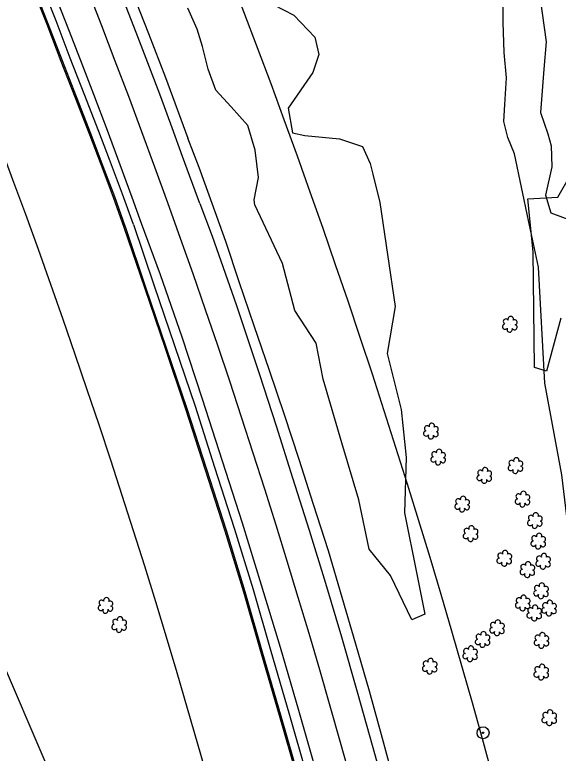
# Model space of a CAD drawing. Extents: x 3040896 to 3051146, y 687568 to 732976.
# Drawn here: x 3044654.7 to 3044852, y 720318 to 720585.9 of the extents above; entities that cross this region are included whole.
import ezdxf

# ---------------------------------------------------------------- set-up
doc = ezdxf.new("R2010")
doc.units = 0
for name, color, linetype in [('Exist Horizontal Alignment', 7, 'Continuous'), ('Exist Other Culture Area Outline', 7, 'Continuous'), ('Exist Other Culture Located Object CELL', 7, 'Continuous'), ('Exist Right of Way Easement Line', 7, 'Continuous'), ('Exist Right of Way Line', 7, 'Continuous'), ('Exist Roads EOP', 7, 'Continuous'), ('Exist Roads EOT', 7, 'Continuous'), ('Exist Utilities Telephone UG Cable', 7, 'Continuous'), ('Exist Utilities Telephone UG FO', 7, 'Continuous'), ('Exist Vegetation Hedge Row', 7, 'Continuous'), ('Exist Vegetation Shrub CELL', 7, 'Continuous')]:
    doc.layers.add(name, color=color, linetype=linetype)

msp = doc.modelspace()

# ---------------------------------------------------------------- linework, layer by layer
at = {"layer": 'Exist Horizontal Alignment'}
msp.add_arc((3042014.84, 719546.42), 2865.07, 12.13184, 29.6925, dxfattribs=at)
at = {"layer": 'Exist Other Culture Area Outline'}
msp.add_lwpolyline([(3044852.99, 720475.81), (3044847.82, 720456.58), (3044843.37, 720457.94), (3044842.91, 720499.83), (3044840.94, 720519.09), (3044851.92, 720519.69), (3044861.3, 720536.09)], dxfattribs=at)
at = {"layer": 'Exist Other Culture Located Object CELL'}
for radius in [2.18, 0.24]:
    msp.add_circle((3044824.74, 720325.37), radius, dxfattribs=at)
at = {"layer": 'Exist Right of Way Easement Line'}
msp.add_line((3044712.48, 720206.74), (3044593.83, 720481.58), dxfattribs=at)
at = {"layer": 'Exist Right of Way Line'}
for radius in [2915.07, 2815.07]:
    msp.add_arc((3042014.84, 719546.42), radius, 12.13184, 29.6925, dxfattribs=at)
at = {"layer": 'Exist Roads EOP'}
for points in [[(3044697.74, 720509.84), (3044693.83, 720520.81), (3044689.01, 720533.41), (3044685.21, 720543.55), (3044679.88, 720557.22), (3044674.81, 720570.19), (3044669.64, 720583.64), (3044663.77, 720598.58)], [(3044697.2, 720594.59), (3044697.2, 720594.59), (3044703.23, 720579.12), (3044709.37, 720563.16), (3044717.49, 720541.14)], [(3044725.32, 720520.42), (3044721.65, 720530.42), (3044717.49, 720541.14)], [(3044838.48, 720115.81), (3044834.24, 720135.48), (3044830.06, 720155.15), (3044825.72, 720174.65), (3044821.41, 720194.15), (3044816.67, 720213.22), (3044812.06, 720232.13), (3044807.53, 720251.06), (3044802.63, 720269.52), (3044797.72, 720287.88), (3044792.89, 720305.83), (3044788.18, 720323.29), (3044783.44, 720340.49), (3044778.56, 720357.58), (3044773.61, 720374.49), (3044768.56, 720391.36), (3044763.19, 720408.16), (3044757.96, 720424.58), (3044752.64, 720440.75), (3044747.12, 720456.87), (3044741.55, 720472.99), (3044736.1, 720488.95), (3044731.3, 720503.6), (3044725.32, 720520.42)], [(3044697.74, 720509.84), (3044705.15, 720487.89), (3044712.66, 720465.9), (3044720.13, 720443.9), (3044727.24, 720421.78), (3044734.37, 720399.61), (3044741.21, 720377.38), (3044747.6, 720354.99), (3044754.22, 720332.66), (3044760.64, 720310.28), (3044766.69, 720287.8), (3044772.84, 720265.36), (3044778.5, 720242.79), (3044784.21, 720220.23), (3044789.68, 720197.57), (3044795, 720174.86), (3044800.17, 720152.11), (3044805.2, 720129.33), (3044809.93, 720106.48), (3044814.83, 720083.62), (3044819.68, 720060.73), (3044824.43, 720037.77), (3044827.95, 720021.46), (3044830.87, 720007.46)]]:
    msp.add_lwpolyline(points, dxfattribs=at)
at = {"layer": 'Exist Roads EOT'}
for points in [[(3044700.7, 720510.19), (3044697.32, 720519.56), (3044692.94, 720531.43), (3044688.36, 720543.85), (3044683.37, 720557.01), (3044679.19, 720567.94), (3044674.59, 720579.85), (3044669.86, 720591.88)], [(3044715.62, 720534.43), (3044715.62, 720534.43), (3044711.8, 720544.91), (3044707.67, 720556.08), (3044703.59, 720566.86), (3044699.4, 720577.88), (3044693.64, 720592.68)], [(3044721.92, 720517.43), (3044715.62, 720534.43)], [(3044721.92, 720517.43), (3044726.31, 720505.54), (3044735.03, 720480.78), (3044743.52, 720455.38), (3044749.63, 720436.71), (3044755.55, 720417.9), (3044761.55, 720398.86), (3044767.53, 720379.61), (3044773.37, 720360.14), (3044779.05, 720340.27), (3044784.72, 720320.09), (3044790.39, 720299.57), (3044796, 720279.04), (3044801.41, 720258.48), (3044806.63, 720238.01), (3044811.61, 720217.74), (3044816.36, 720197.6), (3044821, 720177.42), (3044825.45, 720157.2), (3044829.75, 720136.94), (3044834.02, 720116.65)], [(3044834.12, 720010.06), (3044829.16, 720033.27), (3044824.19, 720056.48), (3044819.16, 720079.68), (3044814.15, 720102.88), (3044809.1, 720126.07), (3044804.19, 720149.29), (3044799.09, 720172.47), (3044793.79, 720195.59), (3044788.28, 720218.66), (3044782.54, 720241.68), (3044776.58, 720264.65), (3044770.53, 720287.61), (3044764.32, 720310.55), (3044757.8, 720333.45), (3044751.12, 720356.3), (3044744.26, 720378.87), (3044737.31, 720401.42), (3044730.08, 720423.87), (3044722.79, 720446.39), (3044715.41, 720468.85), (3044707.54, 720491.47), (3044700.7, 720510.19)]]:
    msp.add_lwpolyline(points, dxfattribs=at)
at = {"layer": 'Exist Utilities Telephone UG Cable'}
for points in [[(3044694.91, 720508.84), (3044691.01, 720519.77), (3044686.21, 720532.35), (3044682.41, 720542.48), (3044677.08, 720556.12), (3044672.02, 720569.11), (3044666.84, 720582.56), (3044660.98, 720597.46)], [(3044827.93, 720006.85), (3044825.01, 720020.84), (3044821.5, 720037.15), (3044816.75, 720060.11), (3044811.89, 720082.99), (3044807, 720105.86), (3044802.27, 720128.7), (3044797.24, 720151.46), (3044792.08, 720174.19), (3044786.76, 720196.88), (3044781.3, 720219.51), (3044775.59, 720242.06), (3044769.94, 720264.59), (3044763.79, 720287.02), (3044757.75, 720309.47), (3044751.34, 720331.82), (3044744.72, 720354.15), (3044738.33, 720376.53), (3044731.5, 720398.71), (3044724.38, 720420.86), (3044717.28, 720442.96), (3044709.82, 720464.94), (3044702.31, 720486.93), (3044694.9, 720508.88)]]:
    msp.add_lwpolyline(points, dxfattribs=at)
at = {"layer": 'Exist Utilities Telephone UG FO'}
for points in [[(3044694.44, 720508.67), (3044690.54, 720519.6), (3044685.74, 720532.17), (3044681.95, 720542.3), (3044676.62, 720555.94), (3044671.55, 720568.92), (3044666.38, 720582.37), (3044660.52, 720597.27)], [(3044827.44, 720006.75), (3044824.52, 720020.74), (3044821.01, 720037.05), (3044816.26, 720060.01), (3044811.4, 720082.89), (3044806.51, 720105.76), (3044801.78, 720128.6), (3044796.75, 720151.35), (3044791.59, 720174.07), (3044786.28, 720196.76), (3044780.82, 720219.39), (3044775.11, 720241.94), (3044769.45, 720264.47), (3044763.31, 720286.89), (3044757.27, 720309.34), (3044750.86, 720331.68), (3044744.24, 720354.01), (3044737.85, 720376.38), (3044731.03, 720398.56), (3044723.9, 720420.71), (3044716.81, 720442.8), (3044709.35, 720464.78), (3044701.84, 720486.77), (3044694.42, 720508.72)]]:
    msp.add_lwpolyline(points, dxfattribs=at)
at = {"layer": 'Exist Vegetation Hedge Row'}
for points in [[(3044836.15, 720535.37), (3044833.75, 720541.31), (3044832.31, 720547.16), (3044832.62, 720553.32), (3044833.19, 720562.95), (3044832.4, 720572.25), (3044831.99, 720583.21), (3044832.16, 720595.41)], [(3044744.78, 720591.65), (3044756.04, 720585.78), (3044763.65, 720577.8), (3044765.11, 720571.52), (3044762.87, 720564.98), (3044753.94, 720552.04), (3044755.58, 720543.05), (3044760.05, 720542.07), (3044772.59, 720540.83), (3044781.01, 720538.08), (3044783.73, 720531.89), (3044784.66, 720528.06)], [(3044845.47, 720591.81), (3044847.61, 720576.03), (3044846.83, 720566.19), (3044845.56, 720550.43), (3044848.22, 720542.74)], [(3044741.87, 720516.87), (3044741.6, 720518.72), (3044743.12, 720526.88), (3044742.02, 720536.75), (3044739.26, 720545.68), (3044733.27, 720552.52), (3044727.7, 720558.54), (3044724.87, 720566.2), (3044722.83, 720574.35), (3044720.86, 720580.71), (3044717.48, 720588.33)], [(3044848.22, 720542.74), (3044849.42, 720538.35), (3044849.74, 720530.75), (3044847.47, 720520.46), (3044849.4, 720514.07), (3044856.87, 720511.28)], [(3044906.17, 720027.67), (3044900.03, 720089.62), (3044894.12, 720141.88), (3044891.33, 720166.68), (3044886.42, 720205.75), (3044875.54, 720289), (3044868.26, 720332.68), (3044861.06, 720361.85), (3044857.31, 720385.7), (3044853.38, 720419.01), (3044847.19, 720452.25), (3044844.85, 720494.33), (3044841.18, 720511.24), (3044836.15, 720535.37)], [(3044784.66, 720528.06), (3044787.19, 720517.82), (3044792.76, 720479.99), (3044789.96, 720463), (3044794.94, 720442.66), (3044796.79, 720425.2), (3044796.25, 720405.22), (3044800.73, 720382.98), (3044803.61, 720368.38), (3044798.87, 720366.38), (3044791.08, 720382.44), (3044783.43, 720392.04), (3044779.67, 720409.85), (3044773.42, 720430.59), (3044766.7, 720453.71), (3044764.14, 720466.7), (3044756.36, 720478.55), (3044751.93, 720495.63), (3044741.87, 720516.87)]]:
    msp.add_lwpolyline(points, dxfattribs=at)
at = {"layer": 'Exist Vegetation Shrub CELL'}
for p, q in [((3044834.54, 720473.41), (3044834.54, 720473.41)), ((3044805.89, 720434.66), (3044805.89, 720434.66)), ((3044808.52, 720425.22), (3044808.52, 720425.22)), ((3044836.59, 720422.13), (3044836.59, 720422.13)), ((3044825.25, 720418.57), (3044825.25, 720418.57)), ((3044839.15, 720409.95), (3044839.15, 720409.95)), ((3044817.23, 720408.16), (3044817.23, 720408.16)), ((3044843.63, 720402.19), (3044843.63, 720402.19)), ((3044820.3, 720397.46), (3044820.3, 720397.46)), ((3044844.86, 720394.73), (3044844.86, 720394.73)), ((3044832.53, 720388.5), (3044832.53, 720388.5)), ((3044846.62, 720387.42), (3044846.62, 720387.42)), ((3044840.9, 720384.4), (3044840.9, 720384.4)), ((3044845.85, 720376.69), (3044845.85, 720376.69)), ((3044839.22, 720372.3), (3044839.22, 720372.3)), ((3044687.7, 720371.38), (3044687.7, 720371.38)), ((3044848.78, 720370.45), (3044848.78, 720370.45)), ((3044843.42, 720368.65), (3044843.42, 720368.65)), ((3044692.67, 720364.46), (3044692.67, 720364.46)), ((3044829.87, 720363.29), (3044829.87, 720363.29)), ((3044824.65, 720359.04), (3044824.65, 720359.04)), ((3044846.04, 720358.72), (3044846.04, 720358.72)), ((3044820.11, 720353.87), (3044820.11, 720353.87)), ((3044805.45, 720349.34), (3044805.45, 720349.34)), ((3044845.94, 720347.22), (3044845.94, 720347.22)), ((3044848.87, 720330.67), (3044848.87, 720330.67))]:
    msp.add_line(p, q, dxfattribs=at)
for centre, radius, start, end in [((3044834.77, 720475.45), 0.99, 334.8391, 200.4717), ((3044832.74, 720472.71), 0.955, 95.1099, 327.9534), ((3044833.06, 720474.54), 0.968, 35.8908, 245.4216), ((3044836.18, 720472.49), 0.937, 204.9913, 73.4601), ((3044836.21, 720474.28), 0.929, 284.4567, 126.0861), ((3044834.41, 720471.73), 0.984, 151.2797, 21.387), ((3044804.41, 720435.79), 0.968, 35.8908, 245.4216), ((3044806.12, 720436.7), 0.99, 334.8391, 200.4717), ((3044807.56, 720435.53), 0.929, 284.4567, 126.0861), ((3044804.09, 720433.96), 0.955, 95.1099, 327.9534), ((3044805.76, 720432.98), 0.984, 151.2797, 21.387), ((3044807.53, 720433.73), 0.937, 204.9913, 73.4601), ((3044808.75, 720427.26), 0.99, 334.8391, 200.4717), ((3044806.72, 720424.52), 0.955, 95.1099, 327.9534), ((3044807.04, 720426.35), 0.968, 35.8908, 245.4216), ((3044810.16, 720424.29), 0.937, 204.9913, 73.4601), ((3044810.19, 720426.09), 0.929, 284.4567, 126.0861), ((3044836.82, 720424.17), 0.99, 334.8391, 200.4717), ((3044808.39, 720423.54), 0.984, 151.2797, 21.387), ((3044834.79, 720421.43), 0.955, 95.1099, 327.9534), ((3044835.11, 720423.26), 0.968, 35.8908, 245.4216), ((3044838.27, 720423), 0.929, 284.4567, 126.0861), ((3044823.77, 720419.69), 0.968, 35.8908, 245.4216), ((3044825.48, 720420.61), 0.99, 334.8391, 200.4717), ((3044826.93, 720419.44), 0.929, 284.4567, 126.0861), ((3044836.47, 720420.45), 0.984, 151.2797, 21.387), ((3044838.23, 720421.2), 0.937, 204.9913, 73.4601), ((3044823.45, 720417.86), 0.955, 95.1099, 327.9534), ((3044825.13, 720416.88), 0.984, 151.2797, 21.387), ((3044826.89, 720417.64), 0.937, 204.9913, 73.4601), ((3044837.66, 720411.08), 0.968, 35.8908, 245.4216), ((3044839.38, 720411.99), 0.99, 334.8391, 200.4717), ((3044840.82, 720410.82), 0.929, 284.4567, 126.0861), ((3044815.75, 720409.29), 0.968, 35.8908, 245.4216), ((3044817.46, 720410.2), 0.99, 334.8391, 200.4717), ((3044818.91, 720409.03), 0.929, 284.4567, 126.0861), ((3044837.35, 720409.25), 0.955, 95.1099, 327.9534), ((3044840.78, 720409.02), 0.937, 204.9913, 73.4601), ((3044815.43, 720407.46), 0.955, 95.1099, 327.9534), ((3044817.11, 720406.48), 0.984, 151.2797, 21.387), ((3044818.87, 720407.23), 0.937, 204.9913, 73.4601), ((3044839.02, 720408.27), 0.984, 151.2797, 21.387), ((3044842.15, 720403.32), 0.968, 35.8908, 245.4216), ((3044843.86, 720404.23), 0.99, 334.8391, 200.4717), ((3044845.31, 720403.06), 0.929, 284.4567, 126.0861), ((3044841.83, 720401.49), 0.955, 95.1099, 327.9534), ((3044843.5, 720400.51), 0.984, 151.2797, 21.387), ((3044845.27, 720401.27), 0.937, 204.9913, 73.4601), ((3044818.82, 720398.59), 0.968, 35.8908, 245.4216), ((3044820.53, 720399.5), 0.99, 334.8391, 200.4717), ((3044821.97, 720398.33), 0.929, 284.4567, 126.0861), ((3044818.5, 720396.76), 0.955, 95.1099, 327.9534), ((3044820.17, 720395.78), 0.984, 151.2797, 21.387), ((3044821.94, 720396.54), 0.937, 204.9913, 73.4601), ((3044843.37, 720395.86), 0.968, 35.8908, 245.4216), ((3044845.08, 720396.78), 0.99, 334.8391, 200.4717), ((3044846.53, 720395.6), 0.929, 284.4567, 126.0861), ((3044843.06, 720394.03), 0.955, 95.1099, 327.9534), ((3044844.73, 720393.05), 0.984, 151.2797, 21.387), ((3044846.49, 720393.81), 0.937, 204.9913, 73.4601), ((3044831.05, 720389.63), 0.968, 35.8908, 245.4216), ((3044832.76, 720390.54), 0.99, 334.8391, 200.4717), ((3044834.21, 720389.37), 0.929, 284.4567, 126.0861), ((3044846.85, 720389.46), 0.99, 334.8391, 200.4717), ((3044830.73, 720387.8), 0.955, 95.1099, 327.9534), ((3044834.17, 720387.57), 0.937, 204.9913, 73.4601), ((3044844.82, 720386.72), 0.955, 95.1099, 327.9534), ((3044845.14, 720388.55), 0.968, 35.8908, 245.4216), ((3044848.29, 720388.29), 0.929, 284.4567, 126.0861), ((3044832.41, 720386.82), 0.984, 151.2797, 21.387), ((3044839.41, 720385.52), 0.968, 35.8908, 245.4216), ((3044841.13, 720386.44), 0.99, 334.8391, 200.4717), ((3044842.57, 720385.26), 0.929, 284.4567, 126.0861), ((3044846.49, 720385.74), 0.984, 151.2797, 21.387), ((3044848.26, 720386.49), 0.937, 204.9913, 73.4601), ((3044839.1, 720383.69), 0.955, 95.1099, 327.9534), ((3044840.77, 720382.71), 0.984, 151.2797, 21.387), ((3044842.53, 720383.47), 0.937, 204.9913, 73.4601), ((3044846.08, 720378.73), 0.99, 334.8391, 200.4717), ((3044844.05, 720375.99), 0.955, 95.1099, 327.9534), ((3044844.37, 720377.82), 0.968, 35.8908, 245.4216), ((3044847.53, 720377.56), 0.929, 284.4567, 126.0861), ((3044687.93, 720373.42), 0.99, 334.8391, 200.4717), ((3044837.74, 720373.42), 0.968, 35.8908, 245.4216), ((3044839.45, 720374.34), 0.99, 334.8391, 200.4717), ((3044845.73, 720375.01), 0.984, 151.2797, 21.387), ((3044847.49, 720375.76), 0.937, 204.9913, 73.4601), ((3044685.9, 720370.68), 0.955, 95.1099, 327.9534), ((3044686.22, 720372.51), 0.968, 35.8908, 245.4216), ((3044689.37, 720372.25), 0.929, 284.4567, 126.0861), ((3044837.42, 720371.59), 0.955, 95.1099, 327.9534), ((3044840.86, 720371.37), 0.937, 204.9913, 73.4601), ((3044840.89, 720373.17), 0.929, 284.4567, 126.0861), ((3044843.65, 720370.69), 0.99, 334.8391, 200.4717), ((3044847.3, 720371.57), 0.968, 35.8908, 245.4216), ((3044849.01, 720372.49), 0.99, 334.8391, 200.4717), ((3044850.45, 720371.32), 0.929, 284.4567, 126.0861), ((3044687.57, 720369.7), 0.984, 151.2797, 21.387), ((3044689.34, 720370.45), 0.937, 204.9913, 73.4601), ((3044839.09, 720370.61), 0.984, 151.2797, 21.387), ((3044841.62, 720367.95), 0.955, 95.1099, 327.9534), ((3044841.94, 720369.78), 0.968, 35.8908, 245.4216), ((3044845.09, 720369.52), 0.929, 284.4567, 126.0861), ((3044846.98, 720369.74), 0.955, 95.1099, 327.9534), ((3044848.65, 720368.76), 0.984, 151.2797, 21.387), ((3044850.42, 720369.52), 0.937, 204.9913, 73.4601), ((3044691.19, 720365.58), 0.968, 35.8908, 245.4216), ((3044692.9, 720366.5), 0.99, 334.8391, 200.4717), ((3044694.34, 720365.32), 0.929, 284.4567, 126.0861), ((3044830.1, 720365.33), 0.99, 334.8391, 200.4717), ((3044843.29, 720366.97), 0.984, 151.2797, 21.387), ((3044845.06, 720367.72), 0.937, 204.9913, 73.4601), ((3044690.87, 720363.75), 0.955, 95.1099, 327.9534), ((3044694.31, 720363.53), 0.937, 204.9913, 73.4601), ((3044828.07, 720362.59), 0.955, 95.1099, 327.9534), ((3044828.39, 720364.42), 0.968, 35.8908, 245.4216), ((3044831.55, 720364.16), 0.929, 284.4567, 126.0861), ((3044692.54, 720362.77), 0.984, 151.2797, 21.387), ((3044823.17, 720360.17), 0.968, 35.8908, 245.4216), ((3044824.88, 720361.08), 0.99, 334.8391, 200.4717), ((3044826.32, 720359.91), 0.929, 284.4567, 126.0861), ((3044829.74, 720361.61), 0.984, 151.2797, 21.387), ((3044831.51, 720362.36), 0.937, 204.9913, 73.4601), ((3044844.56, 720359.84), 0.968, 35.8908, 245.4216), ((3044846.27, 720360.76), 0.99, 334.8391, 200.4717), ((3044822.85, 720358.33), 0.955, 95.1099, 327.9534), ((3044826.29, 720358.11), 0.937, 204.9913, 73.4601), ((3044844.24, 720358.01), 0.955, 95.1099, 327.9534), ((3044847.68, 720357.79), 0.937, 204.9913, 73.4601), ((3044847.71, 720359.59), 0.929, 284.4567, 126.0861), ((3044818.63, 720355), 0.968, 35.8908, 245.4216), ((3044820.34, 720355.91), 0.99, 334.8391, 200.4717), ((3044821.79, 720354.74), 0.929, 284.4567, 126.0861), ((3044824.52, 720357.36), 0.984, 151.2797, 21.387), ((3044845.91, 720357.03), 0.984, 151.2797, 21.387), ((3044818.31, 720353.17), 0.955, 95.1099, 327.9534), ((3044821.75, 720352.94), 0.937, 204.9913, 73.4601), ((3044803.97, 720350.47), 0.968, 35.8908, 245.4216), ((3044805.68, 720351.38), 0.99, 334.8391, 200.4717), ((3044807.12, 720350.21), 0.929, 284.4567, 126.0861), ((3044819.98, 720352.19), 0.984, 151.2797, 21.387), ((3044846.17, 720349.26), 0.99, 334.8391, 200.4717), ((3044803.65, 720348.64), 0.955, 95.1099, 327.9534), ((3044805.32, 720347.66), 0.984, 151.2797, 21.387), ((3044807.09, 720348.42), 0.937, 204.9913, 73.4601), ((3044844.14, 720346.51), 0.955, 95.1099, 327.9534), ((3044844.46, 720348.34), 0.968, 35.8908, 245.4216), ((3044847.61, 720348.08), 0.929, 284.4567, 126.0861), ((3044845.81, 720345.53), 0.984, 151.2797, 21.387), ((3044847.58, 720346.29), 0.937, 204.9913, 73.4601), ((3044847.39, 720331.8), 0.968, 35.8908, 245.4216), ((3044849.1, 720332.71), 0.99, 334.8391, 200.4717), ((3044850.54, 720331.54), 0.929, 284.4567, 126.0861), ((3044847.07, 720329.97), 0.955, 95.1099, 327.9534), ((3044848.74, 720328.99), 0.984, 151.2797, 21.387), ((3044850.51, 720329.74), 0.937, 204.9913, 73.4601)]:
    msp.add_arc(centre, radius, start, end, dxfattribs=at)

doc.saveas('drawing.dxf')
